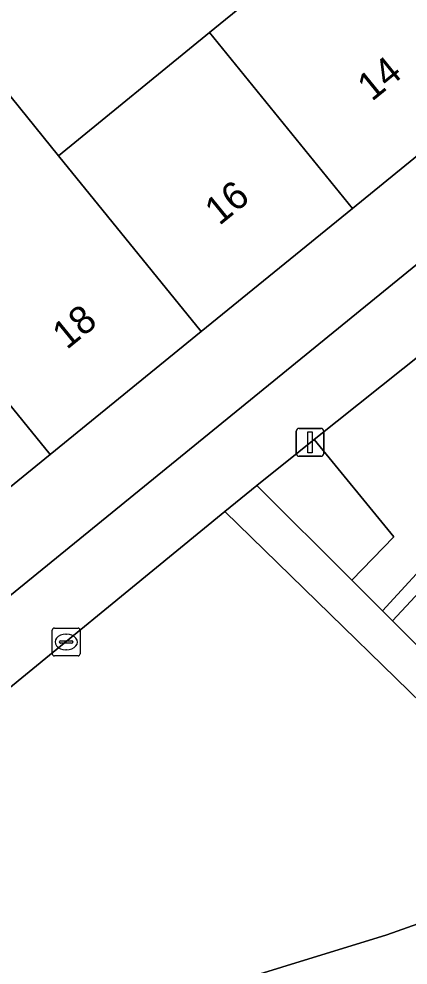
# Model space of a CAD drawing. Extents: x 162523 to 163266, y 381230 to 382050.
# Drawn here: x 162788.38 to 162802.35, y 381937.61 to 381971.57 of the extents above; entities that cross this region are included whole.
import ezdxf

# ---------------------------------------------------------------- set-up
doc = ezdxf.new("R2010")
doc.units = 0
for name, color, linetype in [('IMGEO_Erf', 7, 'Continuous'), ('IMGEO_Groenvoorziening', 7, 'Continuous'), ('IMGEO_Kolk', 7, 'Continuous'), ('IMGEO_Lichtmast', 7, 'Continuous'), ('IMGEO_Pand', 7, 'Continuous'), ('IMGEO_Pand_nummerreeks', 7, 'Continuous'), ('IMGEO_Voetpad_gesloten', 7, 'Continuous'), ('IMGEO_Voetpad_halfverhard', 7, 'Continuous'), ('IMGEO_Voetpad_open', 7, 'Continuous')]:
    doc.layers.add(name, color=color, linetype=linetype)

msp = doc.modelspace()

# ---------------------------------------------------------------- linework, layer by layer
at = {"layer": 'IMGEO_Erf'}
for points in [[(162787.53, 381969.442), (162789.793, 381966.66), (162795.223, 381971.077), (162800.829, 381975.636), (162801.077, 381975.33), (162803.198, 381977.055), (162803.037, 381977.253), (162801.261, 381975.78), (162799.193, 381978.274), (162797.125, 381980.768), (162795.057, 381983.262), (162793.759, 381984.828), (162788.267, 381980.275)], [(162769.457, 381935.743), (162807.789, 381966.925), (162807.848, 381966.972), (162805.95, 381969.321), (162805.861, 381969.248), (162800.354, 381964.769), (162794.924, 381960.353), (162789.494, 381955.936), (162784.062, 381951.519)]]:
    msp.add_lwpolyline(points, dxfattribs=at)
at = {"layer": 'IMGEO_Groenvoorziening'}
for points in [[(162806.17, 381962.203), (162798.977, 381956.468), (162801.843, 381952.976), (162800.328, 381951.424), (162801.432, 381950.32), (162807.506, 381956.926)], [(162803.739, 381952.061), (162801.787, 381949.965), (162802.632, 381949.121)]]:
    msp.add_lwpolyline(points, dxfattribs=at)
for points in [[(162798.977, 381956.468), (162798.43, 381956.032), (162796.926, 381954.826), (162800.328, 381951.424), (162801.843, 381952.976)], [(162805.699, 381944.222), (162795.773, 381953.883), (162786.142, 381946.013), (162786.343, 381934.002), (162801.594, 381938.69), (162808.646, 381941.198)]]:
    msp.add_lwpolyline(points, close=True, dxfattribs=at)
at = {"layer": 'IMGEO_Kolk'}
for p, q in [((162789.574, 381948.779), (162789.574, 381949.631)), ((162789.649, 381949.705), (162790.501, 381949.705)), ((162790.062, 381949.485), (162790.087, 381949.485)), ((162790.575, 381949.631), (162790.575, 381948.779)), ((162789.833, 381949.199), (162789.833, 381949.211)), ((162790.271, 381949.162), (162789.873, 381949.162)), ((162789.876, 381949.248), (162790.274, 381949.248)), ((162790.317, 381949.211), (162790.317, 381949.199)), ((162790.085, 381948.925), (162790.06, 381948.925)), ((162790.501, 381948.705), (162789.649, 381948.705))]:
    msp.add_line(p, q, dxfattribs=at)
for points in [[(162789.574, 381948.779), (162789.574, 381949.631)], [(162789.649, 381949.705), (162790.501, 381949.705)], [(162790.575, 381949.631), (162790.575, 381948.779)], [(162790.501, 381948.705), (162789.649, 381948.705)]]:
    msp.add_lwpolyline(points, dxfattribs=at)
for centre, radius, start, end in [((162789.651, 381949.629), 0.0765, 91.552, 178.448), ((162789.651, 381949.629), 0.0765, 91.552, 178.448), ((162790.499, 381949.629), 0.0765, 1.552, 88.448), ((162790.499, 381949.629), 0.0765, 1.552, 88.448), ((162789.873, 381949.208), 0.0403, 85.8775, 175.7526), ((162789.87, 381949.198), 0.0366, 178.938, 274.7102), ((162790.274, 381949.205), 0.043, 264.8664, 352.4533), ((162790.278, 381949.21), 0.0386, 1.7309, 96.639), ((162789.651, 381948.781), 0.0765, 181.552, 268.448), ((162789.651, 381948.781), 0.0765, 181.552, 268.448), ((162790.499, 381948.781), 0.0765, 271.552, 358.448), ((162790.499, 381948.781), 0.0765, 271.552, 358.448)]:
    msp.add_arc(centre, radius, start, end, dxfattribs=at)
for centre, major_axis, ratio, start_param, end_param in [((162790.061, 381949.205), (-0.387, 0.002), 0.722429, 4.712389, 7.853982), ((162790.086, 381949.205), (-0.39, 0.002), 0.717154, 1.570796, 4.712389)]:
    msp.add_ellipse(centre, major_axis=major_axis, ratio=ratio, start_param=start_param, end_param=end_param, dxfattribs=at)
at = {"layer": 'IMGEO_Lichtmast'}
for p, q in [((162798.336, 381955.971), (162798.336, 381956.771)), ((162798.336, 381956.771), (162798.336, 381955.971)), ((162798.436, 381956.871), (162799.226, 381956.871)), ((162799.226, 381956.871), (162798.436, 381956.871)), ((162799.326, 381956.771), (162799.326, 381955.971)), ((162799.326, 381955.971), (162799.326, 381956.771)), ((162799.226, 381955.871), (162798.436, 381955.871)), ((162798.436, 381955.871), (162799.226, 381955.871))]:
    msp.add_line(p, q, dxfattribs=at)
msp.add_lwpolyline([(162798.756, 381956.746), (162798.906, 381956.746), (162798.906, 381955.996), (162798.756, 381955.996), (162798.756, 381956.746)], dxfattribs=at)
for centre, start, end in [((162798.436, 381956.771), 90, 180), ((162798.436, 381956.771), 90, 180), ((162799.226, 381956.771), 0, 90), ((162799.226, 381956.771), 360, 90), ((162798.436, 381955.971), 180, 270), ((162798.436, 381955.971), 180, 270), ((162799.226, 381955.971), 270, 0), ((162799.226, 381955.971), 270, 0)]:
    msp.add_arc(centre, 0.1, start, end, dxfattribs=at)
at = {"layer": 'IMGEO_Pand'}
for points in [[(162803.737, 381972.06), (162801.077, 381975.33), (162800.829, 381975.636), (162795.223, 381971.077), (162800.354, 381964.769), (162805.861, 381969.248), (162805.95, 381969.321), (162806.338, 381969.636), (162806.118, 381969.906), (162805.731, 381969.592)], [(162795.223, 381971.077), (162789.793, 381966.66), (162794.924, 381960.353), (162800.354, 381964.769)], [(162789.793, 381966.66), (162787.53, 381969.442), (162782.1, 381965.026), (162789.494, 381955.936), (162794.924, 381960.353)], [(162789.494, 381955.936), (162782.1, 381965.026), (162776.668, 381960.608), (162784.062, 381951.519)]]:
    msp.add_lwpolyline(points, close=True, dxfattribs=at)
at = {"layer": 'IMGEO_Voetpad_gesloten'}
msp.add_lwpolyline([(162810.161, 381941.78), (162808.646, 381941.198), (162801.594, 381938.69), (162786.343, 381934.002), (162784.884, 381933.543), (162780.446, 381932.147), (162777.331, 381931.33), (162775.579, 381930.87), (162770.37, 381928.325), (162762.533, 381924.202), (162710.655, 381891.373), (162710.551, 381891.275), (162708.484, 381889.327), (162705.634, 381887.408), (162659.283, 381849.513)], dxfattribs=at)
at = {"layer": 'IMGEO_Voetpad_halfverhard'}
msp.add_lwpolyline([(162807.506, 381956.926), (162801.432, 381950.32), (162801.787, 381949.965), (162803.739, 381952.061)], dxfattribs=at)
at = {"layer": 'IMGEO_Voetpad_open'}
for points in [[(162809.3, 381967.947), (162809.19, 381968.046), (162807.848, 381966.972), (162807.789, 381966.925), (162769.457, 381935.743), (162768.666, 381935.102), (162766.961, 381933.722), (162768.134, 381931.884), (162768.504, 381932.12), (162768.697, 381931.817), (162768.294, 381931.56), (162770.37, 381928.325), (162775.579, 381930.87)], [(162773.513, 381935.77), (162775.737, 381937.535), (162777.06, 381938.584), (162784.691, 381944.826), (162786.142, 381946.013), (162795.773, 381953.883), (162796.926, 381954.826), (162798.43, 381956.032), (162798.977, 381956.468), (162806.17, 381962.203)]]:
    msp.add_lwpolyline(points, dxfattribs=at)
msp.add_lwpolyline([(162802.887, 381948.865), (162802.632, 381949.121), (162801.787, 381949.965), (162801.432, 381950.32), (162800.328, 381951.424), (162796.926, 381954.826), (162795.773, 381953.883), (162805.699, 381944.222), (162808.646, 381941.198), (162810.161, 381941.78)], close=True, dxfattribs=at)

# ---------------------------------------------------------------- texts
at = {"layer": 'IMGEO_Pand_nummerreeks'}
for s, rotation, p in [('14', 39.1216, (162801.05, 381968.584)), ('16', 39.1219, (162795.572, 381964.128)), ('18', 39.1219, (162790.096, 381959.675))]:
    msp.add_text(s, height=1, rotation=rotation, dxfattribs=at).set_placement(p)

doc.saveas('drawing.dxf')
